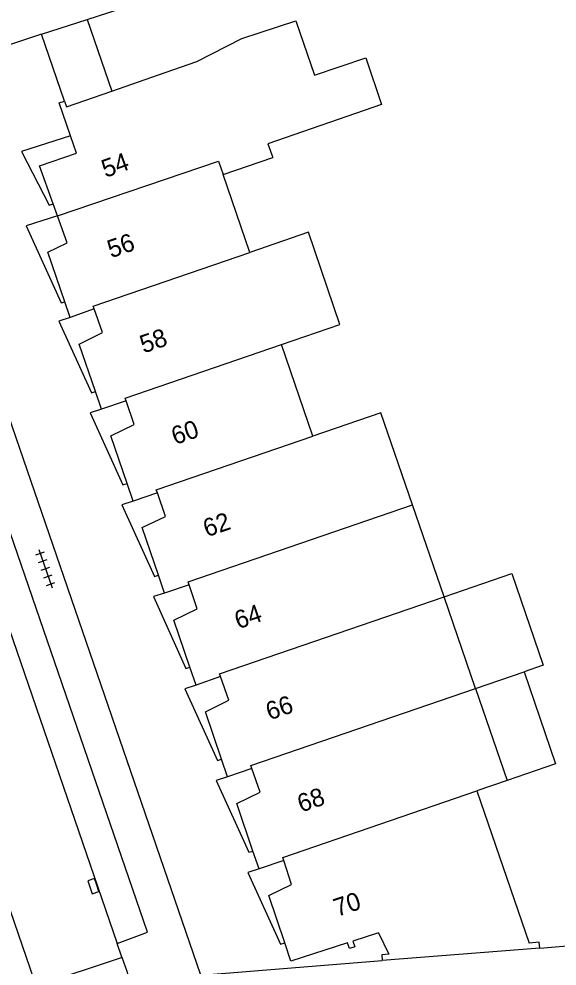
# Model space of a CAD drawing. Extents: x 125000 to 129004, y 397500 to 399008.
# Drawn here: x 127321.4 to 127351.3, y 398757.4 to 398810.1 of the extents above; entities that cross this region are included whole.
import ezdxf

# ---------------------------------------------------------------- set-up
doc = ezdxf.new("R2010")
doc.units = 0
for name, color, linetype in [('gg-afsc-erfafscheiding', 7, 'Continuous'), ('gg-afsc-muur', 7, 'Continuous'), ('gg-anno-huisnummerreeks BGT', 7, 'Continuous'), ('gg-bbg-gedigitaliseerde bebouwing', 7, 'Continuous'), ('gg-bbg-hoofdgebouw', 7, 'Continuous'), ('gg-bbg-luifel en loopbrug', 7, 'Continuous'), ('gg-bbg-tussenscheiding', 7, 'Continuous'), ('gg-knt-verharding', 7, 'Continuous'), ('gg-knt-verharding nz', 7, 'Continuous'), ('gt-symb-kolk', 7, 'Continuous'), ('gt-symb-tegel verharding', 7, 'Continuous')]:
    doc.layers.add(name, color=color, linetype=linetype)

# ---------------------------------------------------------------- blocks, each defined once
blk = doc.blocks.new('gt0-TEG1')
at = {"layer": 'gt-symb-tegel verharding'}
for p, q in [((-1.125, 0), (1.125, 0)), ((-0.9, -0.25), (-0.9, 0.25)), ((-0.45, -0.25), (-0.45, 0.25)), ((0, -0.25), (0, 0.25)), ((0.45, -0.25), (0.45, 0.25)), ((0.9, -0.25), (0.9, 0.25))]:
    blk.add_line(p, q, dxfattribs=at)
blk = doc.blocks.new('gt0-KOLK')
at = {"layer": 'gt-symb-kolk'}
blk.add_lwpolyline([(0, 0), (0.375, 0), (0.375, 0.4), (-0.375, 0.4), (-0.375, 0), (0, 0)], dxfattribs=at)

msp = doc.modelspace()

# ---------------------------------------------------------------- linework, layer by layer
at = {"layer": 'gg-afsc-erfafscheiding'}
msp.add_line((127350.351, 398758.425), (127359.625, 398759.169), dxfattribs=at)
at = {"layer": 'gg-afsc-muur'}
msp.add_line((127325.174, 398810.03), (127328.22, 398811.003), dxfattribs=at)
at = {"layer": 'gg-bbg-gedigitaliseerde bebouwing'}
for p, q in [((127332.739, 398801.413), (127335.494, 398802.359)), ((127335.445, 398802.501), (127335.494, 398802.359)), ((127334.226, 398797.084), (127332.739, 398801.413)), ((127337.735, 398786.87), (127335.984, 398791.967)), ((127345.031, 398777.945), (127343.273, 398783.061)), ((127346.783, 398772.846), (127345.031, 398777.945)), ((127346.783, 398772.846), (127348.537, 398767.741)), ((127348.537, 398767.741), (127346.85, 398767.162)), ((127346.85, 398767.162), (127349.758, 398758.699))]:
    msp.add_line(p, q, dxfattribs=at)
for points in [[(127341.556, 398805.313), (127335.231, 398803.118), (127335.445, 398802.501)], [(127335.984, 398791.967), (127339.235, 398793.084), (127337.477, 398798.201), (127334.226, 398797.084)], [(127343.273, 398783.061), (127341.518, 398788.17), (127337.735, 398786.87)], [(127350.351, 398758.425), (127350.325, 398758.744), (127349.758, 398758.699)]]:
    msp.add_lwpolyline(points, dxfattribs=at)
at = {"layer": 'gg-bbg-hoofdgebouw'}
for p, q in [((127331.279, 398807.686), (127333.772, 398808.97)), ((127323.625, 398805.395), (127323.92, 398805.49)), ((127324.256, 398803.557), (127323.625, 398805.395)), ((127324.583, 398802.605), (127324.256, 398803.557)), ((127323.526, 398799.118), (127323.284, 398799.787)), ((127324.067, 398797.621), (127323.526, 398799.118)), ((127324.227, 398793.466), (127323.926, 398794.343)), ((127325.568, 398793.946), (127324.227, 398793.466)), ((127325.973, 398788.365), (127325.635, 398789.346)), ((127327.337, 398788.828), (127325.973, 398788.365)), ((127327.733, 398783.261), (127327.392, 398784.248)), ((127329.078, 398783.718), (127327.733, 398783.261)), ((127329.481, 398778.155), (127329.144, 398779.142)), ((127330.855, 398778.605), (127329.481, 398778.155)), ((127331.239, 398773.033), (127330.894, 398774.036)), ((127332.592, 398773.508), (127331.239, 398773.033)), ((127332.982, 398767.935), (127332.648, 398768.913)), ((127334.34, 398768.403), (127332.982, 398767.935)), ((127334.735, 398762.825), (127334.396, 398763.817)), ((127336.11, 398763.281), (127334.735, 398762.825)), ((127350.351, 398758.425), (127341.587, 398757.724))]:
    msp.add_line(p, q, dxfattribs=at)
for points in [[(127333.772, 398808.97), (127336.787, 398809.953), (127337.825, 398806.937), (127340.667, 398807.891), (127341.556, 398805.313)], [(127326.551, 398806.051), (127329.517, 398807.077), (127331.279, 398807.686)], [(127323.92, 398805.49), (127324.021, 398805.175), (127326.551, 398806.051)], [(127323.284, 398799.787), (127322.52, 398801.9), (127324.583, 398802.605)], [(127323.926, 398794.343), (127322.98, 398797.095), (127324.067, 398797.621)], [(127325.635, 398789.346), (127324.723, 398791.989), (127326.036, 398792.637), (127325.568, 398793.946)], [(127327.392, 398784.248), (127326.484, 398786.882), (127327.784, 398787.512), (127327.337, 398788.828)], [(127329.144, 398779.142), (127328.237, 398781.796), (127329.525, 398782.402), (127329.078, 398783.718)], [(127330.894, 398774.036), (127329.996, 398776.645), (127331.288, 398777.284), (127330.855, 398778.605)], [(127332.648, 398768.913), (127331.748, 398771.552), (127333.052, 398772.196), (127332.592, 398773.508)], [(127334.396, 398763.817), (127333.495, 398766.457), (127334.793, 398767.089), (127334.34, 398768.403)], [(127336.164, 398758.712), (127335.28, 398761.351), (127336.548, 398761.962), (127336.11, 398763.281)], [(127341.382, 398759.27), (127339.956, 398758.806), (127340.057, 398758.483), (127339.761, 398758.391), (127339.661, 398758.711), (127336.508, 398757.686), (127336.164, 398758.712)], [(127341.382, 398759.27), (127341.96, 398758.075), (127341.561, 398758.043), (127341.587, 398757.724)]]:
    msp.add_lwpolyline(points, dxfattribs=at)
at = {"layer": 'gg-bbg-luifel en loopbrug'}
for p, q in [((127322.63, 398809.216), (127325.174, 398810.03)), ((127325.174, 398810.03), (127326.551, 398806.051)), ((127323.92, 398805.49), (127322.63, 398809.216)), ((127346.783, 398772.846), (127349.477, 398773.772))]:
    msp.add_line(p, q, dxfattribs=at)
for points in [[(127324.256, 398803.557), (127321.522, 398802.684), (127323.055, 398799.714), (127323.284, 398799.787)], [(127323.526, 398799.118), (127321.79, 398798.564), (127323.737, 398794.283), (127323.926, 398794.343)], [(127324.227, 398793.466), (127323.603, 398793.267), (127325.417, 398789.276), (127325.635, 398789.346)], [(127325.973, 398788.365), (127325.349, 398788.166), (127327.163, 398784.175), (127327.392, 398784.248)], [(127327.733, 398783.261), (127327.109, 398783.062), (127328.923, 398779.071), (127329.144, 398779.142)], [(127345.031, 398777.945), (127348.791, 398779.237), (127350.543, 398774.138), (127349.477, 398773.772)], [(127329.481, 398778.155), (127328.857, 398777.956), (127330.671, 398773.965), (127330.894, 398774.036)], [(127349.477, 398773.772), (127351.231, 398768.667), (127348.537, 398767.741)], [(127331.239, 398773.033), (127330.615, 398772.834), (127332.429, 398768.843), (127332.648, 398768.913)], [(127332.982, 398767.935), (127332.358, 398767.736), (127334.172, 398763.745), (127334.396, 398763.817)], [(127334.735, 398762.825), (127334.111, 398762.626), (127335.925, 398758.635), (127336.164, 398758.712)]]:
    msp.add_lwpolyline(points, dxfattribs=at)
at = {"layer": 'gg-bbg-tussenscheiding'}
for points in [[(127323.526, 398799.118), (127332.486, 398802.151), (127332.739, 398801.413)], [(127325.568, 398793.946), (127325.514, 398794.096), (127334.226, 398797.084)], [(127327.337, 398788.828), (127327.284, 398788.983), (127335.984, 398791.967)], [(127329.078, 398783.718), (127329.022, 398783.883), (127337.735, 398786.87)], [(127330.855, 398778.605), (127330.797, 398778.782), (127343.273, 398783.061)], [(127332.592, 398773.508), (127332.539, 398773.66), (127345.031, 398777.945)], [(127334.34, 398768.403), (127334.286, 398768.56), (127346.783, 398772.846)], [(127336.11, 398763.281), (127336.051, 398763.457), (127346.85, 398767.162)]]:
    msp.add_lwpolyline(points, dxfattribs=at)
at = {"layer": 'gg-knt-verharding'}
for p, q in [((127322.63, 398809.216), (127314.761, 398806.563)), ((127327.112, 398757.923), (127326.844, 398758.674)), ((127327.122, 398757.896), (127322.38, 398756.315)), ((127327.112, 398757.923), (127327.122, 398757.896)), ((127331.498, 398756.922), (127341.587, 398757.724))]:
    msp.add_line(p, q, dxfattribs=at)
for points in [[(127331.498, 398756.922), (127316.688, 398799.929), (127315.653, 398803.225), (127314.761, 398806.563)], [(127322.225, 398756.665), (127307.363, 398799.916), (127306.704, 398802.209), (127306.146, 398804.529)], [(127326.844, 398758.674), (127328.522, 398759.312), (127314.064, 398801.295), (127312.358, 398800.772)]]:
    msp.add_lwpolyline(points, dxfattribs=at)
msp.add_arc((127305.926, 398749.947), 22.638, 9.4412, 20.558, dxfattribs=at)
at = {"layer": 'gg-knt-verharding nz'}
msp.add_line((127312.358, 398800.772), (127326.844, 398758.674), dxfattribs=at)

# ---------------------------------------------------------------- block references
at = {"layer": 'gt-symb-kolk', "rotation": 108.96025108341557}
msp.add_blockref('gt0-KOLK', (127325.711, 398761.927), dxfattribs=at)
at = {"layer": 'gt-symb-tegel verharding', "rotation": -70.96692019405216}
msp.add_blockref('gt0-TEG1', (127322.854, 398779.502), dxfattribs=at)

# ---------------------------------------------------------------- texts
at = {"layer": 'gg-anno-huisnummerreeks BGT'}
for s, rotation, p in [('54', 19.9, (127326.194, 398801.218)), ('56', 19, (127326.504, 398796.755)), ('58', 19, (127328.313, 398791.463)), ('60', 19, (127330.068, 398786.376)), ('62', 18.9, (127331.831, 398781.247)), ('64', 19, (127333.579, 398776.136)), ('66', 18.9, (127335.318, 398771.07)), ('68', 18.9, (127337.075, 398765.949)), ('70', 18.5, (127339.08, 398760.154))]:
    msp.add_text(s, height=1, rotation=rotation, dxfattribs=at).set_placement(p)

doc.saveas('drawing.dxf')
